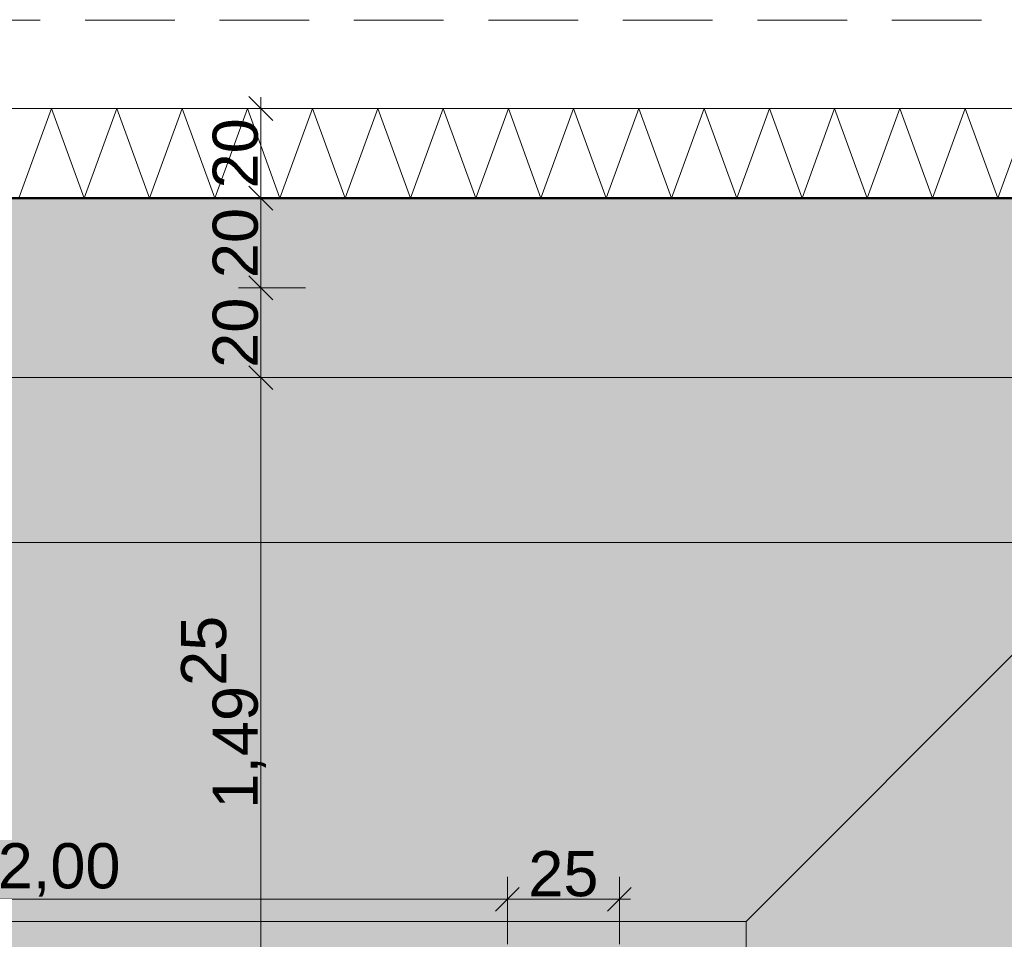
# Model space of a CAD drawing. Header units: metres. Extents: x -273 to 6, y -183 to 13.
# Tile 294 of 379: x -48.88 to -46.69, y -1.9 to 0.15. Entities that reach past the tile are written whole.
import ezdxf

# ---------------------------------------------------------------- set-up
doc = ezdxf.new("R2010")
doc.units = ezdxf.units.M
doc.header["$LTSCALE"] = 0.05
doc.header["$PDMODE"] = 1
doc.header["$PDSIZE"] = -2
doc.linetypes.add('Linienart-53', pattern=[5.291531, 3.175, -1.058062, 0.352704, -0.705764])
doc.linetypes.add('Linienart-Gestrichelt mit Abstand', pattern=[6, 4, -2])
doc.layers.get('0').update_dxf_attribs({"lineweight": 25})
for name, color, linetype, lineweight, true_color in [('00 -Bauelemente -Beton unbewehrt', 7, 'Continuous', 9, 0xf7e06e), ('00 -Bauelemente -Dämmung innen', 7, 'Continuous', 9, 0xff7fe6), ('30 -32 Gründung- 2 Flachgründungen u. Bodenplatten', 7, 'Continuous', 9, 0xff6633), ('70 -72 Beschriftung- 1 Beschriftung allgemein', 7, 'Continuous', 9, 0xff6633), ('70 -76 Bemaßung- 2 Allgemein', 7, 'Continuous', 5, 0x6666cc)]:
    doc.layers.add(name, color=color, linetype=linetype, lineweight=lineweight, true_color=true_color)
doc.layers.add('70 -71 Achsen- 1 Gebäudeachsen', color=7, linetype='Linienart-53', lineweight=18)
doc.layers.add('Keine', color=7, linetype='Continuous', lineweight=9)
doc.styles.add('Arial', font='arial.ttf')
doc.dimstyles.new('k+k_klein', dxfattribs={"dimtxt": 0.100689, "dimasz": 0.05302, "dimexe": 0.05, "dimexo": 0.15, "dimgap": 0.005, "dimtad": 1, "dimdec": 3, "dimtxsty": 'Arial', "dimblk": 'VW_SLASH-2', "dimblk1": 'VW_SLASH-2', "dimblk2": 'VW_SLASH-2', "dimcen": 0, "dimdle": 0.025, "dimadec": 3, "dimazin": 0, "dimtfac": 0.75, "dimtdec": 3, "dimtix": 1, "dimtmove": 0, "dimatfit": 0, "dimldrblk": 'VW_FILLEDARROW', "dimfxl": 0.1, "dimfxlon": 1, "dimfrac": 2, "dimtolj": 1, "dimarcsym": 0})

# ---------------------------------------------------------------- blocks, each defined once
blk = doc.blocks.new('_Achsen (3D)')
at = {"layer": '70 -71 Achsen- 1 Gebäudeachsen', "transparency": 33554687}
blk.add_line((-179.668, -0.447), (3.826, -0.447), dxfattribs=at)
blk = doc.blocks.new('Gruppe-2169')
at = {"color": 255, "linetype": 'Continuous', "lineweight": 5}
blk.add_wipeout([(-50.196, -0.247), (-29.021, -0.247), (-29.021, -0.047), (-50.196, -0.047)], dxfattribs=at).dxf.layer = '00 -Bauelemente -Dämmung innen'
blk = doc.blocks.new('Gruppe-2170')
at = {"layer": '00 -Bauelemente -Dämmung innen', "color": 7, "transparency": 33554687, "flags": 128}
blk.add_lwpolyline([(-48.8857, -0.247), (-48.8129, -0.047), (-48.7401, -0.247), (-48.6673, -0.047), (-48.5945, -0.247), (-48.5217, -0.047), (-48.4489, -0.247), (-48.3761, -0.047), (-48.3034, -0.247), (-48.2306, -0.047), (-48.1578, -0.247), (-48.085, -0.047), (-48.0122, -0.247), (-47.9394, -0.047), (-47.8666, -0.247), (-47.7938, -0.047), (-47.721, -0.247), (-47.6482, -0.047), (-47.5754, -0.247), (-47.5026, -0.047), (-47.4298, -0.247), (-47.357, -0.047), (-47.2842, -0.247), (-47.2114, -0.047), (-47.1386, -0.247), (-47.0659, -0.047), (-46.9931, -0.247), (-46.9203, -0.047), (-46.8475, -0.247), (-46.7747, -0.047), (-46.7019, -0.247), (-46.6291, -0.047)], dxfattribs=at)
blk = doc.blocks.new('Gruppe-2174')
at = {"layer": '00 -Bauelemente -Dämmung innen', "color": 7, "linetype": 'Continuous', "lineweight": 9, "transparency": 33554687}
blk.add_line((-29.021, -0.047), (-50.196, -0.047), dxfattribs=at)
blk = doc.blocks.new('Gruppe-2175')
at = {"layer": '00 -Bauelemente -Dämmung innen', "color": 7, "linetype": 'Continuous', "lineweight": 9, "transparency": 33554687}
blk.add_line((-50.196, -0.247), (-29.021, -0.247), dxfattribs=at)
blk = doc.blocks.new('Gruppe-2176')
at = {"color": 7, "transparency": 33554687}
for name in ['Gruppe-2174', 'Gruppe-2175']:
    blk.add_blockref(name, (0, 0), dxfattribs=at)
blk = doc.blocks.new('Gruppe-2177')
at = {"layer": '00 -Bauelemente -Dämmung innen', "color": 7}
blk.add_blockref('Gruppe-2169', (0, 0), dxfattribs=at)
at = {"color": 7, "transparency": 33554687}
blk.add_blockref('Gruppe-2176', (0, 0), dxfattribs=at)
at = {"layer": '00 -Bauelemente -Dämmung innen', "color": 7, "transparency": 33554687}
blk.add_blockref('Gruppe-2170', (0, 0), dxfattribs=at)
blk = doc.blocks.new('Gruppe-2178')
at = {"layer": '00 -Bauelemente -Dämmung innen', "color": 7, "transparency": 33554687}
blk.add_blockref('Gruppe-2177', (0, 0), dxfattribs=at)
at = {"layer": '00 -Bauelemente -Dämmung innen', "color": 0, "flags": 1}
for tag in ['prm0_value', 'prm1_value', 'prm2_value', 'prm3_value', 'prm4_value', 'prm5_value', 'prm6_value', 'IFC_UUID', 'instanceID', 'prm0_name', 'prm0_type', 'prm1_name', 'prm1_type', 'prm2_name', 'prm2_type', 'prm3_name', 'prm3_type', 'prm4_name', 'prm4_type', 'prm5_name', 'prm5_type', 'prm6_name', 'prm6_type']:
    blk.add_attdef(tag, (-50.196, -0.247), '', height=0.00018, dxfattribs=at)
blk = doc.blocks.new('_FU_2D LP5 (2D)')
at = {"color": 255}
blk.add_wipeout([(-27.19099996, -9.44704198), (-27.19099996, -10.72704198), (-29.02099996, -10.72704198), (-29.02099996, -10.86704198), (-31.42099996, -10.86704198), (-31.42099996, -10.08704198), (-35.42099996, -10.08704198), (-35.42099996, -10.86704198), (-39.67099996, -10.86704198), (-39.67099996, -10.08704198), (-43.67099996, -10.08704198), (-43.67099996, -10.86704198), (-48.79307096, -10.86704198), (-48.79307096, -4.83997592), (-47.34599996, -4.83997592), (-47.34599996, -1.93954198), (-48.79307096, -1.93954198), (-48.79307096, -0.24704198), (-27.83099996, -0.24704198), (-27.83099996, -0.54704198), (-27.29099996, -0.54704198), (-27.29099996, -7.94704198), (-27.83099996, -7.94704198), (-27.83099996, -9.44704198)], dxfattribs=at).dxf.layer = '00 -Bauelemente -Beton unbewehrt'
at = {"layer": '00 -Bauelemente -Beton unbewehrt'}
blk.add_line((-46.41857356, -1.01454198), (-47.26357356, -1.85954198), dxfattribs=at)
at = {"color": 255}
blk.add_wipeout([(-48.79307096, -0.24704198), (-48.79307096, -1.93954198), (-50.24599996, -1.93954198), (-50.24599996, -4.83997592), (-48.79307096, -4.83997592), (-48.79307096, -10.86704198), (-49.72099996, -10.86704198), (-49.72099996, -10.76704198), (-52.06599996, -10.76704198), (-52.06599996, -7.15454198), (-52.85342637, -7.15454198), (-52.85342637, -5.54704198), (-52.71342637, -5.54704198), (-52.71342637, -0.54704198), (-51.38599996, -0.54704198), (-51.38599996, -0.24704198)], dxfattribs=at).dxf.layer = '00 -Bauelemente -Beton unbewehrt'
at = {"layer": '00 -Bauelemente -Beton unbewehrt', "linetype": 'Continuous', "lineweight": 9}
h = blk.add_hatch(dxfattribs=at)
h.set_pattern_fill('Unbew_ Beton1 1mm SRF', style=0, pattern_type=2)
h.set_pattern_definition([(45, (0, 0), (0.088388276, 0.01767774), [0.075, -0.05])])
h.paths.add_polyline_path([(-52.85342637, -7.15454198), (-52.85342637, -5.54704198), (-52.71342637, -5.54704198), (-52.71342637, -0.54704198), (-51.38599996, -0.54704198), (-51.38599996, -0.24704198), (-27.83099996, -0.24704198), (-27.83099996, -0.54704198), (-27.29099996, -0.54704198), (-27.29099996, -7.94704198), (-27.83099996, -7.94704198), (-27.83099996, -9.44704198), (-27.19099996, -9.44704198), (-27.19099996, -10.72704198), (-29.02099996, -10.72704198), (-29.02099996, -10.86704198), (-31.42099996, -10.86704198), (-31.42099996, -10.08704198), (-35.42099996, -10.08704198), (-35.42099996, -10.86704198), (-39.67099996, -10.86704198), (-39.67099996, -10.08704198), (-43.67099996, -10.08704198), (-43.67099996, -10.86704198), (-49.72099996, -10.86704198), (-49.72099996, -10.76704198), (-52.06599996, -10.76704198), (-52.06599996, -7.15454198)])
h.paths.add_polyline_path([(-47.34599996, -4.83997592), (-47.34599996, -1.93954198), (-50.24599996, -1.93954198), (-50.24599996, -4.83997592)])
at = {"layer": 'Keine', "linetype": 'Continuous', "lineweight": 0, "transparency": 33554610}
blk.add_hatch(color=43, dxfattribs=at).paths.add_polyline_path([(-29.42099996, -8.49704198), (-29.42099996, -0.64704198), (-49.79599996, -0.64704198), (-49.79599996, -1.93954198), (-47.34599996, -1.93954198), (-47.34599996, -4.83997592), (-49.79599996, -4.83997592), (-49.79599996, -8.49704198)])
at = {"layer": '00 -Bauelemente -Beton unbewehrt'}
blk.add_line((-46.41857356, -1.01454198), (-50.46599996, -1.01454198), dxfattribs=at)
at = {"layer": '00 -Bauelemente -Beton unbewehrt', "flags": 128}
blk.add_lwpolyline([(-29.02099996, -10.86704198), (-31.42099996, -10.86704198), (-31.42099996, -10.08704198), (-35.42099996, -10.08704198), (-35.42099996, -10.86704198), (-39.67099996, -10.86704198), (-39.67099996, -10.08704198), (-43.67099996, -10.08704198), (-43.67099996, -10.86704198), (-49.72099996, -10.86704198), (-49.72099996, -10.76704198), (-52.06599996, -10.76704198), (-52.06599996, -7.15454198), (-52.85342637, -7.15454198), (-52.85342637, -5.54704198), (-52.71342637, -5.54704198), (-52.71342637, -0.54704198), (-51.38599996, -0.54704198), (-51.38599996, -0.24704198), (-27.83099996, -0.24704198)], dxfattribs=at)
for points in [[(-50.46599996, -9.16704198), (-28.75099996, -9.16704198), (-28.75099996, -0.24704198), (-50.39599996, -0.24704198), (-50.46599996, -0.24704198)], [(-50.47842637, -1.85954198), (-47.26357356, -1.85954198), (-47.26357356, -4.91954198), (-50.47842637, -4.91954198)]]:
    blk.add_lwpolyline(points, close=True, dxfattribs=at)
at = {"layer": '30 -32 Gründung- 2 Flachgründungen u. Bodenplatten', "flags": 128}
blk.add_lwpolyline([(-29.42099996, -8.49704198), (-49.79599996, -8.49704198), (-49.79599996, -0.64704198), (-29.42099996, -0.64704198)], close=True, dxfattribs=at)
at = {"layer": 'Keine', "color": 1, "linetype": 'Linienart-Gestrichelt mit Abstand', "lineweight": 9, "true_color": 0xff0000, "flags": 128}
blk.add_lwpolyline([(6.03999377, -134.70913897), (4.10766281, -139.37286792), (2.43021044, -143.26963359), (0.229042, -148.18933714), (-1.94395765, -152.85045285), (-2.56993827, -154.15978267), (-4.36668217, -157.84024419, -0.1218666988), (-4.98756345, -158.57331042), (-24.20773646, -172.45584859, 0.2343426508), (-30.81423496, -181.88107792), (-30.81423496, -181.88107792, -0.1382747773), (-50.04185585, -181.32068598), (-50.04185585, -181.32068598), (-63.53399243, -176.93721776), (-98.52806435, -165.50668377), (-148.4236418, -149.2972654), (-209.68205216, -128.62056047), (-249.49758002, -116.74073979), (-271.8563458, -111.07977166), (-272.63374696, -110.30237051), (-272.63374694, -44.20319881), (-268.39909651, 0.15100107), (-267.46628238, 0.15012673), (-197.75478142, 0.14986172), (5.97600004, 0.14995802), (6.00607638, -63.16005056)], format="xyb", close=True, dxfattribs=at)
at = {"layer": 'Keine', "flags": 128}
blk.add_lwpolyline([(-29.42099996, -8.49704198), (-29.42099996, -0.64704198), (-49.79599996, -0.64704198), (-49.79599996, -1.93954198), (-47.34599996, -1.93954198), (-47.34599996, -4.83997592), (-49.79599996, -4.83997592), (-49.79599996, -8.49704198)], close=True, dxfattribs=at)
at = {"layer": '00 -Bauelemente -Dämmung innen', "color": 7}
blk.add_blockref('Gruppe-2178', (0, 0), dxfattribs=at)
at = {"layer": '70 -72 Beschriftung- 1 Beschriftung allgemein', "linetype": 'Continuous', "lineweight": 0, "transparency": 33554483}
blk.add_hatch(color=5, dxfattribs=at).paths.add_polyline_path([(-50.19599996, -0.24704198), (-29.02099996, -0.24704198), (-29.02099996, -8.89704198), (-50.19599996, -8.89704198)])
at = {"layer": '30 -32 Gründung- 2 Flachgründungen u. Bodenplatten', "flags": 128}
blk.add_lwpolyline([(-50.19599996, -0.24704198), (-50.19599996, -8.89704198), (-29.02099996, -8.89704198), (-29.02099996, -0.24704198)], close=True, dxfattribs=at)
at = {"layer": '70 -72 Beschriftung- 1 Beschriftung allgemein', "color": 5, "lineweight": 50, "flags": 128}
blk.add_lwpolyline([(-50.19599996, -0.24704198), (-29.02099996, -0.24704198), (-29.02099996, -8.89704198), (-50.19599996, -8.89704198)], close=True, dxfattribs=at)
blk = doc.blocks.new('VW_SLASH-2')
at = {"color": 0, "linetype": 'ByBlock', "lineweight": -2, "transparency": 16777216}
blk.add_line((0.472, 0), (-1, 0), dxfattribs=at)
at = {"color": 0, "lineweight": 5, "transparency": 16777216, "flags": 128}
blk.add_lwpolyline([(0.5, 0.5), (-0.5, -0.5)], dxfattribs=at)
blk = doc.blocks.new('*D3431')
at = {"layer": '70 -76 Bemaßung- 2 Allgemein', "color": 0, "lineweight": -2}
for p, q in [((-48.432, -0.047), (-48.396, -0.047)), ((-48.346, -0.194), (-48.346, -0.1001)), ((-48.246, -0.247), (-48.396, -0.247))]:
    blk.add_line(p, q, dxfattribs=at)
at = {"layer": 'Defpoints', "color": 0}
for p in [(-48.346, -0.047), (-48.282, -0.047), (-47.2694, -0.247)]:
    blk.add_point(p, dxfattribs=at)
at = {"layer": '70 -76 Bemaßung- 2 Allgemein', "color": 0, "lineweight": -2, "xscale": 0.05302001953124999, "yscale": 0.05302001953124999, "zscale": 0.05302001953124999}
for p, rotation in [((-48.346, -0.047), 90), ((-48.346, -0.247), 270)]:
    blk.add_blockref('VW_SLASH-2', p, dxfattribs=dict(at, rotation=rotation))
at = {"layer": '70 -76 Bemaßung- 2 Allgemein', "color": 0, "insert": (-48.4024, -0.147), "char_height": 0.10069, "attachment_point": 5, "rotation": 90, "style": 'Arial'}
blk.add_mtext('\\A1;20', dxfattribs=at)
blk = doc.blocks.new('VW_FILLEDARROW')
at = {"linetype": 'Continuous', "lineweight": 0, "transparency": 16777216}
blk.add_hatch(color=0, dxfattribs=at).paths.add_polyline_path([(-2.829, 0.758), (0, 0), (-2.829, -0.758)])
at = {"color": 0, "lineweight": 5, "transparency": 16777216, "flags": 128}
blk.add_lwpolyline([(-2.829, 0.758), (0, 0), (-2.829, -0.758)], close=True, dxfattribs=at)
blk = doc.blocks.new('*D3432')
at = {"layer": '70 -76 Bemaßung- 2 Allgemein', "color": 0, "lineweight": -2}
for p, q in [((-48.246, -0.247), (-48.396, -0.247)), ((-48.346, -0.394), (-48.346, -0.3001)), ((-48.246, -0.447), (-48.396, -0.447))]:
    blk.add_line(p, q, dxfattribs=at)
at = {"layer": 'Defpoints', "color": 0}
for p in [(-48.346, -0.247), (-47.2694, -0.247), (-47.2694, -0.447)]:
    blk.add_point(p, dxfattribs=at)
at = {"layer": '70 -76 Bemaßung- 2 Allgemein', "color": 0, "lineweight": -2, "xscale": 0.05302001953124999, "yscale": 0.05302001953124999, "zscale": 0.05302001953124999}
for p, rotation in [((-48.346, -0.247), 90), ((-48.346, -0.447), 270)]:
    blk.add_blockref('VW_SLASH-2', p, dxfattribs=dict(at, rotation=rotation))
at = {"layer": '70 -76 Bemaßung- 2 Allgemein', "color": 0, "insert": (-48.4024, -0.347), "char_height": 0.10069, "attachment_point": 5, "rotation": 90, "style": 'Arial'}
blk.add_mtext('\\A1;20', dxfattribs=at)
blk = doc.blocks.new('*D3433')
at = {"layer": '70 -76 Bemaßung- 2 Allgemein', "color": 0, "lineweight": -2}
for p, q in [((-48.246, -0.447), (-48.396, -0.447)), ((-48.346, -0.594), (-48.346, -0.5001)), ((-48.446, -0.647), (-48.296, -0.647))]:
    blk.add_line(p, q, dxfattribs=at)
at = {"layer": 'Defpoints', "color": 0}
for p in [(-48.346, -0.447), (-47.2694, -0.447), (-48.846, -0.647)]:
    blk.add_point(p, dxfattribs=at)
at = {"layer": '70 -76 Bemaßung- 2 Allgemein', "color": 0, "lineweight": -2, "xscale": 0.05302001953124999, "yscale": 0.05302001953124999, "zscale": 0.05302001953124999}
for p, rotation in [((-48.346, -0.447), 90), ((-48.346, -0.647), 270)]:
    blk.add_blockref('VW_SLASH-2', p, dxfattribs=dict(at, rotation=rotation))
at = {"layer": '70 -76 Bemaßung- 2 Allgemein', "color": 0, "insert": (-48.4024, -0.547), "char_height": 0.10069, "attachment_point": 5, "rotation": 90, "style": 'Arial'}
blk.add_mtext('\\A1;20', dxfattribs=at)
blk = doc.blocks.new('*D3434')
at = {"layer": '70 -76 Bemaßung- 2 Allgemein', "color": 0, "lineweight": -2}
for p, q in [((-48.446, -0.647), (-48.296, -0.647)), ((-48.346, -2.0865), (-48.346, -0.7001)), ((-48.246, -2.1395), (-48.396, -2.1395))]:
    blk.add_line(p, q, dxfattribs=at)
at = {"layer": 'Defpoints', "color": 0}
for p in [(-48.846, -0.647), (-48.346, -0.647), (-46.746, -2.1395)]:
    blk.add_point(p, dxfattribs=at)
at = {"layer": '70 -76 Bemaßung- 2 Allgemein', "color": 0, "lineweight": -2, "xscale": 0.05302001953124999, "yscale": 0.05302001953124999, "zscale": 0.05302001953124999}
for p, rotation in [((-48.346, -0.647), 90), ((-48.346, -2.1395), 270)]:
    blk.add_blockref('VW_SLASH-2', p, dxfattribs=dict(at, rotation=rotation))
at = {"layer": '70 -76 Bemaßung- 2 Allgemein', "color": 0, "insert": (-48.4291, -1.3933), "char_height": 0.100689, "attachment_point": 5, "rotation": 90, "style": 'Arial'}
blk.add_mtext('\\A1;1,49\\S25^ ;', dxfattribs=at)
blk = doc.blocks.new('*D4041')
at = {"layer": '70 -76 Bemaßung- 2 Allgemein', "color": 0, "lineweight": -2}
for p, q in [((-50.196, -1.9103), (-50.196, -1.7603)), ((-49.921, -1.9103), (-49.921, -1.7603)), ((-49.974, -1.8103), (-50.143, -1.8103))]:
    blk.add_line(p, q, dxfattribs=at)
at = {"layer": 'Defpoints', "color": 0}
for p in [(-50.196, -1.8103), (-50.196, -2.2544), (-49.921, -2.2544)]:
    blk.add_point(p, dxfattribs=at)
at = {"layer": '70 -76 Bemaßung- 2 Allgemein', "color": 0, "lineweight": -2, "xscale": 0.05302001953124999, "yscale": 0.05302001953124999, "zscale": 0.05302001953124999, "rotation": 180}
blk.add_blockref('VW_SLASH-2', (-50.196, -1.8103), dxfattribs=at)
at = {"layer": '70 -76 Bemaßung- 2 Allgemein', "color": 0, "lineweight": -2, "xscale": 0.05302001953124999, "yscale": 0.05302001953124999, "zscale": 0.05302001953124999}
blk.add_blockref('VW_SLASH-2', (-49.921, -1.8103), dxfattribs=at)
at = {"layer": '70 -76 Bemaßung- 2 Allgemein', "color": 0, "insert": (-50.0585, -1.7381), "char_height": 0.100689, "attachment_point": 5, "style": 'Arial'}
blk.add_mtext('\\A1;27\\S5^ ;', dxfattribs=at)
blk = doc.blocks.new('*D4042')
at = {"layer": '70 -76 Bemaßung- 2 Allgemein', "color": 0, "lineweight": -2}
for p, q in [((-49.921, -1.9103), (-49.921, -1.7603)), ((-49.796, -1.9103), (-49.796, -1.7603)), ((-49.974, -1.8103), (-50.027, -1.8103)), ((-49.796, -1.8103), (-49.921, -1.8103)), ((-49.743, -1.8103), (-49.69, -1.8103))]:
    blk.add_line(p, q, dxfattribs=at)
at = {"layer": 'Defpoints', "color": 0}
for p in [(-49.921, -1.8103), (-49.921, -2.2544), (-49.796, -2.4746)]:
    blk.add_point(p, dxfattribs=at)
at = {"layer": '70 -76 Bemaßung- 2 Allgemein', "color": 0, "lineweight": -2, "xscale": 0.05302001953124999, "yscale": 0.05302001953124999, "zscale": 0.05302001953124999}
blk.add_blockref('VW_SLASH-2', (-49.921, -1.8103), dxfattribs=at)
at = {"layer": '70 -76 Bemaßung- 2 Allgemein', "color": 0, "lineweight": -2, "xscale": 0.05302001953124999, "yscale": 0.05302001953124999, "zscale": 0.05302001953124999, "rotation": 180}
blk.add_blockref('VW_SLASH-2', (-49.796, -1.8103), dxfattribs=at)
at = {"layer": '70 -76 Bemaßung- 2 Allgemein', "color": 0, "insert": (-49.796, -1.7168), "char_height": 0.100689, "attachment_point": 5, "style": 'Arial'}
blk.add_mtext('\\A1;12\\S5^ ;', dxfattribs=at)
blk = doc.blocks.new('*D4043')
at = {"layer": '70 -76 Bemaßung- 2 Allgemein', "color": 0, "lineweight": -2}
for p, q in [((-49.796, -1.9103), (-49.796, -1.7603)), ((-47.796, -1.9103), (-47.796, -1.7603)), ((-47.849, -1.8103), (-49.743, -1.8103))]:
    blk.add_line(p, q, dxfattribs=at)
at = {"layer": 'Defpoints', "color": 0}
for p in [(-49.796, -1.8103), (-47.796, -2.3895), (-49.796, -2.4746)]:
    blk.add_point(p, dxfattribs=at)
at = {"layer": '70 -76 Bemaßung- 2 Allgemein', "color": 0, "lineweight": -2, "xscale": 0.05302001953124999, "yscale": 0.05302001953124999, "zscale": 0.05302001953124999, "rotation": 180}
blk.add_blockref('VW_SLASH-2', (-49.796, -1.8103), dxfattribs=at)
at = {"layer": '70 -76 Bemaßung- 2 Allgemein', "color": 0, "lineweight": -2, "xscale": 0.05302001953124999, "yscale": 0.05302001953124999, "zscale": 0.05302001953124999}
blk.add_blockref('VW_SLASH-2', (-47.796, -1.8103), dxfattribs=at)
at = {"layer": '70 -76 Bemaßung- 2 Allgemein', "color": 0, "insert": (-48.796, -1.7449), "char_height": 0.10069, "attachment_point": 5, "style": 'Arial'}
blk.add_mtext('\\A1;2,00', dxfattribs=at)
blk = doc.blocks.new('*D4044')
at = {"layer": '70 -76 Bemaßung- 2 Allgemein', "color": 0, "lineweight": -2}
for p, q in [((-47.796, -1.9103), (-47.796, -1.7603)), ((-47.546, -1.9103), (-47.546, -1.7603)), ((-47.599, -1.8103), (-47.743, -1.8103))]:
    blk.add_line(p, q, dxfattribs=at)
at = {"layer": 'Defpoints', "color": 0}
for p in [(-47.796, -1.8103), (-47.546, -2.1395), (-47.796, -2.3895)]:
    blk.add_point(p, dxfattribs=at)
at = {"layer": '70 -76 Bemaßung- 2 Allgemein', "color": 0, "lineweight": -2, "xscale": 0.05302001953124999, "yscale": 0.05302001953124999, "zscale": 0.05302001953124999, "rotation": 180}
blk.add_blockref('VW_SLASH-2', (-47.796, -1.8103), dxfattribs=at)
at = {"layer": '70 -76 Bemaßung- 2 Allgemein', "color": 0, "lineweight": -2, "xscale": 0.05302001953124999, "yscale": 0.05302001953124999, "zscale": 0.05302001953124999}
blk.add_blockref('VW_SLASH-2', (-47.546, -1.8103), dxfattribs=at)
at = {"layer": '70 -76 Bemaßung- 2 Allgemein', "color": 0, "insert": (-47.671, -1.7539), "char_height": 0.10069, "attachment_point": 5, "style": 'Arial'}
blk.add_mtext('\\A1;25', dxfattribs=at)
blk = doc.blocks.new('Gruppe-2802')
at = {"layer": '70 -76 Bemaßung- 2 Allgemein'}
for base, p1, p2, text, picture, middle in [((-48.34599996, -0.04704198), (-47.26939188, -0.24704198), (-48.28195177, -0.04704198), '20', '*D3431', (-48.40240152, -0.14704198)), ((-48.34599996, -0.24704198), (-47.26939188, -0.44704198), (-47.26939188, -0.24704198), '20', '*D3432', (-48.40240152, -0.34704198)), ((-48.34599996, -0.44704198), (-48.84599996, -0.64704198), (-47.26939188, -0.44704198), '20', '*D3433', (-48.40240152, -0.54704198)), ((-48.34599996, -0.64704198), (-46.74599996, -2.13954198), (-48.84599996, -0.64704198), '1,49\\S25^ ;', '*D3434', (-48.4291008, -1.39329198))]:
    dim = blk.add_linear_dim(base=base, p1=p1, p2=p2, angle=270, text=text, dimstyle='k+k_klein', override={"dimtxt": 0.100689, "dimgap": 0.005, "dimdec": 8, "dimpost": '<>', "dimtxsty": 'Arial', "dimtmove": 2}, dxfattribs=at)
    dim.commit()
    dim.dimension.update_dxf_attribs({"geometry": picture, "text_midpoint": middle})
blk = doc.blocks.new('Gruppe-2877')
at = {"layer": '70 -76 Bemaßung- 2 Allgemein'}
dim = blk.add_linear_dim(base=(-49.92099996, -1.81034594), p1=(-49.79599996, -2.4746014), p2=(-49.92099996, -2.25440158), text='12\\S5^ ;', dimstyle='k+k_klein', override={"dimtxt": 0.100689, "dimgap": 0.012551, "dimdec": 8, "dimpost": '<>', "dimtxsty": 'Arial', "dimtmove": 2}, dxfattribs=at)
dim.commit()
dim.dimension.update_dxf_attribs({"geometry": '*D4042', "text_midpoint": (-49.79599996, -1.71683201), "dimtype": 160})
for base, p1, p2, text, picture, middle in [((-50.19599996, -1.81034594), (-49.92099996, -2.25440158), (-50.19599996, -2.25440158), '27\\S5^ ;', '*D4041', (-50.05849996, -1.73806914)), ((-49.79599996, -1.81034594), (-47.79599996, -2.38954198), (-49.79599996, -2.4746014), '2,00', '*D4043', (-48.79599996, -1.7448824)), ((-47.79599996, -1.81034594), (-47.54599996, -2.13954198), (-47.79599996, -2.38954198), '25', '*D4044', (-47.67099996, -1.75394438))]:
    dim = blk.add_linear_dim(base=base, p1=p1, p2=p2, text=text, dimstyle='k+k_klein', override={"dimtxt": 0.100689, "dimgap": 0.005, "dimdec": 8, "dimpost": '<>', "dimtxsty": 'Arial', "dimtmove": 2}, dxfattribs=at)
    dim.commit()
    dim.dimension.update_dxf_attribs({"geometry": picture, "text_midpoint": middle})
blk = doc.blocks.new('_FU_2D Bemaßung_ Beschriftung (3D)')
at = {"layer": '70 -76 Bemaßung- 2 Allgemein'}
for name in ['Gruppe-2802', 'Gruppe-2877']:
    blk.add_blockref(name, (0, 0), dxfattribs=at)

msp = doc.modelspace()

# ---------------------------------------------------------------- block references
at = {"layer": 'Keine', "color": 1}
msp.add_blockref('_Achsen (3D)', (0, 0), dxfattribs=at)

# ---------------------------------------------------------------- next in the draw order: block references
msp.add_blockref('_FU_2D LP5 (2D)', (0, 0), dxfattribs=at)

# ---------------------------------------------------------------- next in the draw order: block references
msp.add_blockref('_FU_2D Bemaßung_ Beschriftung (3D)', (0, 0), dxfattribs=at)

doc.saveas('drawing.dxf')
